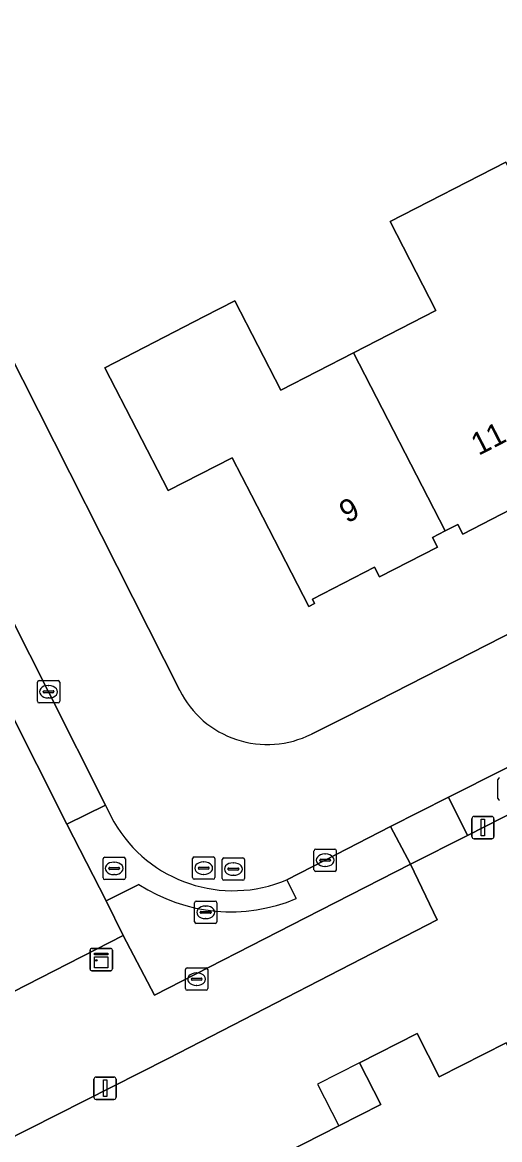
# Model space of a CAD drawing. Extents: x 162722 to 165104, y 384719 to 386284.
# Drawn here: x 163831.4 to 163852.8, y 385065.5 to 385115.6 of the extents above; entities that cross this region are included whole.
import ezdxf

# ---------------------------------------------------------------- set-up
doc = ezdxf.new("R2010")
doc.units = 0
for name, color, linetype in [('IMGEO_Brandkraan', 7, 'Continuous'), ('IMGEO_Erf', 7, 'Continuous'), ('IMGEO_Kast', 7, 'Continuous'), ('IMGEO_Kolk', 7, 'Continuous'), ('IMGEO_Lichtmast', 7, 'Continuous'), ('IMGEO_Pand', 7, 'Continuous'), ('IMGEO_Pand_nummerreeks', 7, 'Continuous'), ('IMGEO_Pand_overbouw', 7, 'Continuous'), ('IMGEO_Parkeervlak_open', 7, 'Continuous'), ('IMGEO_Rijbaan_lokaal_open', 7, 'Continuous'), ('IMGEO_Rioolput', 7, 'Continuous'), ('IMGEO_Voetpad_open', 7, 'Continuous')]:
    doc.layers.add(name, color=color, linetype=linetype)

msp = doc.modelspace()

# ---------------------------------------------------------------- linework, layer by layer
at = {"layer": 'IMGEO_Brandkraan'}
for p, q in [((163852.686, 385080.812), (163852.686, 385081.664)), ((163834.985, 385077.252), (163834.985, 385078.104)), ((163835.06, 385078.178), (163835.912, 385078.178)), ((163835.986, 385078.104), (163835.986, 385077.252)), ((163835.244, 385077.672), (163835.244, 385077.684)), ((163835.682, 385077.635), (163835.284, 385077.635)), ((163835.287, 385077.721), (163835.685, 385077.721)), ((163835.473, 385077.958), (163835.498, 385077.958)), ((163835.728, 385077.684), (163835.728, 385077.672)), ((163835.912, 385077.178), (163835.06, 385077.178)), ((163835.496, 385077.398), (163835.471, 385077.398))]:
    msp.add_line(p, q, dxfattribs=at)
for points in [[(163852.686, 385080.812), (163852.686, 385081.664)], [(163834.985, 385077.252), (163834.985, 385078.104)], [(163835.06, 385078.178), (163835.912, 385078.178)], [(163835.986, 385078.104), (163835.986, 385077.252)], [(163835.912, 385077.178), (163835.06, 385077.178)]]:
    msp.add_lwpolyline(points, dxfattribs=at)
for centre, radius, start, end in [((163852.763, 385081.662), 0.0765, 91.552, 178.448), ((163852.763, 385081.662), 0.0765, 91.552, 178.448), ((163852.763, 385080.814), 0.0765, 181.552, 268.448), ((163852.763, 385080.814), 0.0765, 181.552, 268.448), ((163835.062, 385078.102), 0.0765, 91.552, 178.448), ((163835.062, 385078.102), 0.0765, 91.552, 178.448), ((163835.91, 385078.102), 0.0765, 1.552, 88.448), ((163835.91, 385078.102), 0.0765, 1.552, 88.448), ((163835.284, 385077.681), 0.0403, 85.8775, 175.7526), ((163835.281, 385077.671), 0.0366, 178.938, 274.7102), ((163835.685, 385077.678), 0.043, 264.8664, 352.4533), ((163835.689, 385077.683), 0.0386, 1.7309, 96.639), ((163835.062, 385077.254), 0.0765, 181.552, 268.448), ((163835.062, 385077.254), 0.0765, 181.552, 268.448), ((163835.91, 385077.254), 0.0765, 271.552, 358.448), ((163835.91, 385077.254), 0.0765, 271.552, 358.448)]:
    msp.add_arc(centre, radius, start, end, dxfattribs=at)
for centre, major_axis, ratio, start_param, end_param in [((163835.472, 385077.678), (-0.387, 0.002), 0.722429, 4.712389, 7.853982), ((163835.497, 385077.678), (-0.39, 0.002), 0.717154, 1.570796, 4.712389)]:
    msp.add_ellipse(centre, major_axis=major_axis, ratio=ratio, start_param=start_param, end_param=end_param, dxfattribs=at)
at = {"layer": 'IMGEO_Erf'}
for points in [[(163789.008, 385183.038), (163818.416, 385125.146), (163829.972, 385102.357), (163838.425, 385085.655)], [(163777.061, 385181.644), (163776.532, 385181.386), (163770.303, 385178.196), (163758.67, 385172.275), (163773.324, 385139.627), (163770.253, 385138.072), (163770.819, 385136.953), (163780.19, 385118.446), (163789.688, 385099.725), (163809.284, 385061.102), (163812.187, 385062.627), (163827.853, 385070.567), (163835.892, 385074.67), (163835.122, 385076.225), (163833.369, 385079.662), (163826.65, 385092.98), (163823.907, 385098.369), (163817.57, 385111.145), (163814.72, 385116.503), (163808.329, 385129.137), (163805.546, 385134.581), (163799.125, 385147.174), (163797.047, 385151.214), (163789.743, 385165.63)], [(163853.711, 385094.005), (163851.105, 385092.665), (163850.881, 385093.099), (163850.315, 385092.808), (163849.752, 385092.518), (163849.976, 385092.084), (163847.37, 385090.744), (163847.146, 385091.178), (163844.366, 385089.748), (163844.464, 385089.556), (163844.203, 385089.422), (163841.635, 385094.415), (163840.772, 385096.092), (163837.904, 385094.617), (163835.07, 385100.128), (163839.517, 385102.415), (163840.894, 385103.123), (163842.953, 385099.12), (163846.207, 385100.793), (163849.906, 385102.695), (163847.86, 385106.674), (163853.034, 385109.334)], [(163844.323, 385083.699), (163845.913, 385084.495), (163861.973, 385092.689), (163879.735, 385101.752)], [(163865.359, 385086.309), (163851.324, 385079.151), (163848.766, 385077.861), (163849.958, 385075.379), (163837.903, 385069.162), (163820.495, 385060.348)], [(163843.179, 385064.927), (163845.555, 385066.134), (163847.437, 385067.09), (163846.484, 385068.966), (163849.067, 385070.277), (163850.057, 385068.328), (163853.059, 385069.852)]]:
    msp.add_lwpolyline(points, dxfattribs=at)
msp.add_arc((163842.35, 385087.621), 4.39, 206.5993, 296.7058, dxfattribs=at)
at = {"layer": 'IMGEO_Kast'}
for p, q in [((163834.478, 385074.092), (163835.319, 385074.092)), ((163835.319, 385074.092), (163834.478, 385074.092)), ((163834.403, 385073.167), (163834.403, 385074.008)), ((163834.403, 385074.008), (163834.403, 385073.167)), ((163835.403, 385074.017), (163835.403, 385073.176)), ((163835.403, 385073.176), (163835.403, 385074.017)), ((163835.328, 385073.092), (163834.487, 385073.092)), ((163834.487, 385073.092), (163835.328, 385073.092))]:
    msp.add_line(p, q, dxfattribs=at)
for points in [[(163834.598, 385073.882), (163835.198, 385073.882), (163835.198, 385073.797), (163834.598, 385073.797), (163834.598, 385073.882)], [(163834.598, 385073.707), (163835.198, 385073.707), (163835.198, 385073.218), (163834.598, 385073.218), (163834.598, 385073.707)]]:
    msp.add_lwpolyline(points, dxfattribs=at)
msp.add_circle((163834.682, 385073.556), 0.0377, dxfattribs=at)
for centre, start, end in [((163834.481, 385074.014), 92.4484, 184.2845), ((163834.481, 385074.014), 92.4484, 184.2845), ((163835.325, 385074.014), 2.4484, 94.2845), ((163835.325, 385074.014), 2.4484, 94.2845), ((163834.481, 385073.17), 182.4484, 274.2845), ((163834.481, 385073.17), 182.4484, 274.2845), ((163835.325, 385073.17), 272.4484, 4.2845), ((163835.325, 385073.17), 272.4484, 4.2845)]:
    msp.add_arc(centre, 0.0779, start, end, dxfattribs=at)
at = {"layer": 'IMGEO_Kolk'}
for p, q in [((163832.118, 385086.098), (163832.97, 385086.098)), ((163832.043, 385085.172), (163832.043, 385086.024)), ((163832.302, 385085.592), (163832.302, 385085.604)), ((163832.345, 385085.641), (163832.743, 385085.641)), ((163832.531, 385085.878), (163832.556, 385085.878)), ((163832.786, 385085.604), (163832.786, 385085.592)), ((163833.044, 385086.024), (163833.044, 385085.172)), ((163832.97, 385085.098), (163832.118, 385085.098)), ((163832.74, 385085.555), (163832.342, 385085.555)), ((163832.554, 385085.318), (163832.529, 385085.318)), ((163844.44, 385077.619), (163844.44, 385078.471)), ((163844.515, 385078.545), (163845.367, 385078.545)), ((163844.742, 385078.088), (163845.14, 385078.088)), ((163844.928, 385078.325), (163844.953, 385078.325)), ((163845.441, 385078.471), (163845.441, 385077.619)), ((163844.699, 385078.039), (163844.699, 385078.051)), ((163845.137, 385078.002), (163844.739, 385078.002)), ((163844.951, 385077.765), (163844.926, 385077.765)), ((163845.183, 385078.051), (163845.183, 385078.039)), ((163845.367, 385077.545), (163844.515, 385077.545))]:
    msp.add_line(p, q, dxfattribs=at)
for points in [[(163832.118, 385086.098), (163832.97, 385086.098)], [(163832.043, 385085.172), (163832.043, 385086.024)], [(163833.044, 385086.024), (163833.044, 385085.172)], [(163832.97, 385085.098), (163832.118, 385085.098)], [(163844.44, 385077.619), (163844.44, 385078.471)], [(163844.515, 385078.545), (163845.367, 385078.545)], [(163845.441, 385078.471), (163845.441, 385077.619)], [(163845.367, 385077.545), (163844.515, 385077.545)]]:
    msp.add_lwpolyline(points, dxfattribs=at)
for centre, radius, start, end in [((163832.12, 385086.022), 0.0765, 91.552, 178.448), ((163832.12, 385086.022), 0.0765, 91.552, 178.448), ((163832.968, 385086.022), 0.0765, 1.552, 88.448), ((163832.968, 385086.022), 0.0765, 1.552, 88.448), ((163832.342, 385085.601), 0.0403, 85.8775, 175.7526), ((163832.339, 385085.591), 0.0366, 178.938, 274.7102), ((163832.743, 385085.598), 0.043, 264.8664, 352.4533), ((163832.747, 385085.603), 0.0386, 1.7309, 96.639), ((163832.12, 385085.174), 0.0765, 181.552, 268.448), ((163832.12, 385085.174), 0.0765, 181.552, 268.448), ((163832.968, 385085.174), 0.0765, 271.552, 358.448), ((163832.968, 385085.174), 0.0765, 271.552, 358.448), ((163844.517, 385078.469), 0.0765, 91.552, 178.448), ((163844.517, 385078.469), 0.0765, 91.552, 178.448), ((163844.739, 385078.048), 0.0403, 85.8775, 175.7526), ((163845.144, 385078.05), 0.0386, 1.7309, 96.639), ((163845.365, 385078.469), 0.0765, 1.552, 88.448), ((163845.365, 385078.469), 0.0765, 1.552, 88.448), ((163844.517, 385077.621), 0.0765, 181.552, 268.448), ((163844.517, 385077.621), 0.0765, 181.552, 268.448), ((163844.736, 385078.038), 0.0366, 178.938, 274.7102), ((163845.14, 385078.045), 0.043, 264.8664, 352.4533), ((163845.365, 385077.621), 0.0765, 271.552, 358.448), ((163845.365, 385077.621), 0.0765, 271.552, 358.448)]:
    msp.add_arc(centre, radius, start, end, dxfattribs=at)
for centre, major_axis, ratio, start_param, end_param in [((163832.53, 385085.598), (-0.387, 0.002), 0.722429, 4.712389, 7.853982), ((163832.555, 385085.598), (-0.39, 0.002), 0.717154, 1.570796, 4.712389), ((163844.927, 385078.045), (-0.387, 0.002), 0.722429, 4.712389, 7.853982), ((163844.952, 385078.045), (-0.39, 0.002), 0.717154, 1.570796, 4.712389)]:
    msp.add_ellipse(centre, major_axis=major_axis, ratio=ratio, start_param=start_param, end_param=end_param, dxfattribs=at)
at = {"layer": 'IMGEO_Lichtmast'}
for p, q in [((163851.516, 385079.108), (163851.516, 385079.908)), ((163851.516, 385079.908), (163851.516, 385079.108)), ((163851.616, 385080.008), (163852.406, 385080.008)), ((163852.406, 385080.008), (163851.616, 385080.008)), ((163852.506, 385079.908), (163852.506, 385079.108)), ((163852.506, 385079.108), (163852.506, 385079.908)), ((163852.406, 385079.008), (163851.616, 385079.008)), ((163851.616, 385079.008), (163852.406, 385079.008)), ((163834.578, 385067.422), (163834.578, 385068.222)), ((163834.578, 385068.222), (163834.578, 385067.422)), ((163834.678, 385068.322), (163835.468, 385068.322)), ((163835.468, 385068.322), (163834.678, 385068.322)), ((163835.568, 385068.222), (163835.568, 385067.422)), ((163835.568, 385067.422), (163835.568, 385068.222)), ((163835.468, 385067.322), (163834.678, 385067.322)), ((163834.678, 385067.322), (163835.468, 385067.322))]:
    msp.add_line(p, q, dxfattribs=at)
for points in [[(163851.936, 385079.883), (163852.086, 385079.883), (163852.086, 385079.133), (163851.936, 385079.133), (163851.936, 385079.883)], [(163834.998, 385068.197), (163835.148, 385068.197), (163835.148, 385067.447), (163834.998, 385067.447), (163834.998, 385068.197)]]:
    msp.add_lwpolyline(points, dxfattribs=at)
for centre, start, end in [((163851.616, 385079.908), 90, 180), ((163851.616, 385079.908), 90, 180), ((163852.406, 385079.908), 0, 90), ((163852.406, 385079.908), 360, 90), ((163851.616, 385079.108), 180, 270), ((163851.616, 385079.108), 180, 270), ((163852.406, 385079.108), 270, 0), ((163852.406, 385079.108), 270, 0), ((163834.678, 385068.222), 90, 180), ((163834.678, 385068.222), 90, 180), ((163835.468, 385068.222), 0, 90), ((163835.468, 385068.222), 360, 90), ((163834.678, 385067.422), 180, 270), ((163834.678, 385067.422), 180, 270), ((163835.468, 385067.422), 270, 0), ((163835.468, 385067.422), 270, 0)]:
    msp.add_arc(centre, 0.1, start, end, dxfattribs=at)
at = {"layer": 'IMGEO_Pand'}
for points in [[(163856.27, 385103.045), (163853.034, 385109.334), (163847.86, 385106.674), (163849.906, 385102.695), (163846.207, 385100.793), (163850.315, 385092.808), (163850.881, 385093.099), (163851.105, 385092.665), (163853.711, 385094.005), (163853.487, 385094.439), (163856.266, 385095.868), (163856.364, 385095.676), (163856.624, 385095.809), (163854.229, 385100.465), (163854.065, 385100.785), (163853.607, 385101.675)], [(163846.207, 385100.793), (163842.953, 385099.12), (163840.894, 385103.123), (163839.517, 385102.415), (163835.07, 385100.128), (163837.904, 385094.617), (163840.772, 385096.092), (163841.635, 385094.415), (163844.203, 385089.422), (163844.464, 385089.556), (163844.366, 385089.748), (163847.146, 385091.178), (163847.37, 385090.744), (163849.976, 385092.084), (163849.752, 385092.518), (163850.315, 385092.808)], [(163857.691, 385060.711), (163856.741, 385062.586), (163853.059, 385069.852), (163850.057, 385068.328), (163849.067, 385070.277), (163846.484, 385068.966), (163847.437, 385067.09), (163845.555, 385066.134), (163843.179, 385064.927), (163847.83, 385055.75), (163852.747, 385058.247)]]:
    msp.add_lwpolyline(points, close=True, dxfattribs=at)
at = {"layer": 'IMGEO_Pand_overbouw'}
msp.add_lwpolyline([(163846.484, 385068.966), (163844.602, 385068.01), (163845.555, 385066.134), (163847.437, 385067.09)], close=True, dxfattribs=at)
at = {"layer": 'IMGEO_Parkeervlak_open'}
msp.add_lwpolyline([(163837.903, 385069.162), (163849.958, 385075.379), (163848.766, 385077.861), (163844.056, 385075.46), (163837.293, 385071.992), (163835.892, 385074.67), (163827.853, 385070.567), (163812.187, 385062.627), (163809.284, 385061.102), (163806.318, 385059.544), (163806.431, 385059.323), (163807.737, 385056.76), (163807.854, 385056.531), (163808.904, 385054.472), (163820.495, 385060.348)], close=True, dxfattribs=at)
at = {"layer": 'IMGEO_Rijbaan_lokaal_open'}
for points in [[(163838.425, 385085.655), (163829.972, 385102.357), (163818.416, 385125.146), (163789.008, 385183.038)], [(163784.431, 385180.42), (163785.452, 385178.417), (163791.894, 385165.642), (163798.519, 385152.592), (163798.773, 385152.083), (163800.827, 385148.034), (163805.685, 385138.563), (163807.264, 385135.445), (163810.036, 385129.99), (163816.441, 385117.378), (163818.893, 385112.55), (163819.19, 385111.977), (163825.15, 385100.233), (163825.636, 385099.228), (163828.368, 385093.833), (163832.544, 385085.598), (163835.093, 385080.507), (163835.473, 385079.771)], [(163857.831, 385084.582), (163864.465, 385087.985), (163861.973, 385092.689), (163845.913, 385084.495), (163844.323, 385083.699)], [(163843.22, 385077.171), (163844.941, 385078.045), (163847.873, 385079.556), (163850.467, 385080.873), (163857.831, 385084.582)]]:
    msp.add_lwpolyline(points, dxfattribs=at)
for centre, radius, start, end in [((163842.35, 385087.621), 4.39, 206.5993, 296.7058), ((163840.809, 385082.827), 6.149, 209.8052, 293.0899)]:
    msp.add_arc(centre, radius, start, end, dxfattribs=at)
at = {"layer": 'IMGEO_Rioolput'}
for p, q in [((163838.996, 385077.264), (163838.996, 385078.116)), ((163839.071, 385078.19), (163839.923, 385078.19)), ((163839.997, 385078.116), (163839.997, 385077.264)), ((163840.326, 385077.223), (163840.326, 385078.075)), ((163840.401, 385078.149), (163841.253, 385078.149)), ((163841.327, 385078.075), (163841.327, 385077.223)), ((163839.255, 385077.684), (163839.255, 385077.696)), ((163839.693, 385077.647), (163839.295, 385077.647)), ((163839.298, 385077.733), (163839.696, 385077.733)), ((163839.484, 385077.97), (163839.509, 385077.97)), ((163839.739, 385077.696), (163839.739, 385077.684)), ((163840.585, 385077.643), (163840.585, 385077.655)), ((163841.023, 385077.606), (163840.625, 385077.606)), ((163840.628, 385077.692), (163841.026, 385077.692)), ((163840.814, 385077.929), (163840.839, 385077.929)), ((163841.069, 385077.655), (163841.069, 385077.643)), ((163839.923, 385077.19), (163839.071, 385077.19)), ((163839.507, 385077.41), (163839.482, 385077.41)), ((163841.253, 385077.149), (163840.401, 385077.149)), ((163840.837, 385077.369), (163840.812, 385077.369)), ((163839.086, 385075.283), (163839.086, 385076.135)), ((163839.161, 385076.209), (163840.013, 385076.209)), ((163840.087, 385076.135), (163840.087, 385075.283)), ((163839.345, 385075.703), (163839.345, 385075.715)), ((163839.783, 385075.666), (163839.385, 385075.666)), ((163839.388, 385075.752), (163839.786, 385075.752)), ((163839.574, 385075.989), (163839.599, 385075.989)), ((163839.829, 385075.715), (163839.829, 385075.703)), ((163840.013, 385075.209), (163839.161, 385075.209)), ((163839.597, 385075.429), (163839.572, 385075.429)), ((163838.68, 385072.287), (163838.68, 385073.139)), ((163838.755, 385073.213), (163839.607, 385073.213)), ((163839.681, 385073.139), (163839.681, 385072.287)), ((163838.939, 385072.707), (163838.939, 385072.719)), ((163839.377, 385072.67), (163838.979, 385072.67)), ((163838.982, 385072.756), (163839.38, 385072.756)), ((163839.168, 385072.993), (163839.193, 385072.993)), ((163839.423, 385072.719), (163839.423, 385072.707)), ((163839.607, 385072.213), (163838.755, 385072.213)), ((163839.191, 385072.433), (163839.166, 385072.433))]:
    msp.add_line(p, q, dxfattribs=at)
for points in [[(163838.996, 385077.264), (163838.996, 385078.116)], [(163839.071, 385078.19), (163839.923, 385078.19)], [(163839.997, 385078.116), (163839.997, 385077.264)], [(163840.326, 385077.223), (163840.326, 385078.075)], [(163840.401, 385078.149), (163841.253, 385078.149)], [(163841.327, 385078.075), (163841.327, 385077.223)], [(163839.923, 385077.19), (163839.071, 385077.19)], [(163841.253, 385077.149), (163840.401, 385077.149)], [(163839.086, 385075.283), (163839.086, 385076.135)], [(163839.161, 385076.209), (163840.013, 385076.209)], [(163840.087, 385076.135), (163840.087, 385075.283)], [(163840.013, 385075.209), (163839.161, 385075.209)], [(163838.68, 385072.287), (163838.68, 385073.139)], [(163838.755, 385073.213), (163839.607, 385073.213)], [(163839.681, 385073.139), (163839.681, 385072.287)], [(163839.607, 385072.213), (163838.755, 385072.213)]]:
    msp.add_lwpolyline(points, dxfattribs=at)
for centre, radius, start, end in [((163839.073, 385078.114), 0.0765, 91.552, 178.448), ((163839.073, 385078.114), 0.0765, 91.552, 178.448), ((163839.921, 385078.114), 0.0765, 1.552, 88.448), ((163839.921, 385078.114), 0.0765, 1.552, 88.448), ((163840.403, 385078.073), 0.0765, 91.552, 178.448), ((163840.403, 385078.073), 0.0765, 91.552, 178.448), ((163841.251, 385078.073), 0.0765, 1.552, 88.448), ((163841.251, 385078.073), 0.0765, 1.552, 88.448), ((163839.295, 385077.693), 0.0403, 85.8775, 175.7526), ((163839.292, 385077.683), 0.0366, 178.938, 274.7102), ((163839.696, 385077.69), 0.043, 264.8664, 352.4533), ((163839.7, 385077.695), 0.0386, 1.7309, 96.639), ((163840.625, 385077.652), 0.0403, 85.8775, 175.7526), ((163840.622, 385077.642), 0.0366, 178.938, 274.7102), ((163841.026, 385077.649), 0.043, 264.8664, 352.4533), ((163841.03, 385077.654), 0.0386, 1.7309, 96.639), ((163839.073, 385077.266), 0.0765, 181.552, 268.448), ((163839.073, 385077.266), 0.0765, 181.552, 268.448), ((163839.921, 385077.266), 0.0765, 271.552, 358.448), ((163839.921, 385077.266), 0.0765, 271.552, 358.448), ((163840.403, 385077.225), 0.0765, 181.552, 268.448), ((163840.403, 385077.225), 0.0765, 181.552, 268.448), ((163841.251, 385077.225), 0.0765, 271.552, 358.448), ((163841.251, 385077.225), 0.0765, 271.552, 358.448), ((163839.163, 385076.133), 0.0765, 91.552, 178.448), ((163839.163, 385076.133), 0.0765, 91.552, 178.448), ((163840.011, 385076.133), 0.0765, 1.552, 88.448), ((163840.011, 385076.133), 0.0765, 1.552, 88.448), ((163839.385, 385075.712), 0.0403, 85.8775, 175.7526), ((163839.382, 385075.702), 0.0366, 178.938, 274.7102), ((163839.786, 385075.709), 0.043, 264.8664, 352.4533), ((163839.79, 385075.714), 0.0386, 1.7309, 96.639), ((163839.163, 385075.285), 0.0765, 181.552, 268.448), ((163839.163, 385075.285), 0.0765, 181.552, 268.448), ((163840.011, 385075.285), 0.0765, 271.552, 358.448), ((163840.011, 385075.285), 0.0765, 271.552, 358.448), ((163838.757, 385073.137), 0.0765, 91.552, 178.448), ((163838.757, 385073.137), 0.0765, 91.552, 178.448), ((163839.605, 385073.137), 0.0765, 1.552, 88.448), ((163839.605, 385073.137), 0.0765, 1.552, 88.448), ((163838.979, 385072.716), 0.0403, 85.8775, 175.7526), ((163838.976, 385072.706), 0.0366, 178.938, 274.7102), ((163839.38, 385072.713), 0.043, 264.8664, 352.4533), ((163839.384, 385072.718), 0.0386, 1.7309, 96.639), ((163838.757, 385072.289), 0.0765, 181.552, 268.448), ((163838.757, 385072.289), 0.0765, 181.552, 268.448), ((163839.605, 385072.289), 0.0765, 271.552, 358.448), ((163839.605, 385072.289), 0.0765, 271.552, 358.448)]:
    msp.add_arc(centre, radius, start, end, dxfattribs=at)
for centre, major_axis, ratio, start_param, end_param in [((163839.483, 385077.69), (-0.387, 0.002), 0.722429, 4.712389, 7.853982), ((163839.508, 385077.69), (-0.39, 0.002), 0.717154, 1.570796, 4.712389), ((163840.813, 385077.649), (-0.387, 0.002), 0.722429, 4.712389, 7.853982), ((163840.838, 385077.649), (-0.39, 0.002), 0.717154, 1.570796, 4.712389), ((163839.573, 385075.709), (-0.387, 0.002), 0.722429, 4.712389, 7.853982), ((163839.598, 385075.709), (-0.39, 0.002), 0.717154, 1.570796, 4.712389), ((163839.167, 385072.713), (-0.387, 0.002), 0.722429, 4.712389, 7.853982), ((163839.192, 385072.713), (-0.39, 0.002), 0.717154, 1.570796, 4.712389)]:
    msp.add_ellipse(centre, major_axis=major_axis, ratio=ratio, start_param=start_param, end_param=end_param, dxfattribs=at)
at = {"layer": 'IMGEO_Voetpad_open'}
for points in [[(163828.368, 385093.833), (163826.65, 385092.98), (163833.369, 385079.662), (163835.093, 385080.507), (163832.544, 385085.598)], [(163851.324, 385079.151), (163865.359, 385086.309), (163864.465, 385087.985), (163857.831, 385084.582), (163850.467, 385080.873)], [(163848.766, 385077.861), (163851.324, 385079.151), (163850.467, 385080.873), (163847.873, 385079.556)]]:
    msp.add_lwpolyline(points, close=True, dxfattribs=at)
for points in [[(163835.473, 385079.771), (163835.093, 385080.507), (163833.369, 385079.662), (163835.122, 385076.225), (163836.591, 385076.962)], [(163836.591, 385076.962), (163835.122, 385076.225), (163835.892, 385074.67), (163837.293, 385071.992), (163844.056, 385075.46), (163848.766, 385077.861), (163847.873, 385079.556), (163844.941, 385078.045), (163843.22, 385077.171), (163843.64, 385076.322)], [(163843.64, 385076.322), (163843.22, 385077.171)]]:
    msp.add_lwpolyline(points, dxfattribs=at)
for centre, radius, start, end in [((163840.809, 385082.827), 6.149, 209.8052, 293.0899), ((163840.719, 385083.286), 7.552, 236.8663, 292.758), ((163840.719, 385083.286), 7.552, 236.8663, 292.758)]:
    msp.add_arc(centre, radius, start, end, dxfattribs=at)

# ---------------------------------------------------------------- texts
at = {"layer": 'IMGEO_Pand_nummerreeks'}
for s, p in [('11', (163851.815, 385096.168)), ('9', (163845.91, 385093.134))]:
    msp.add_text(s, height=1, rotation=27.2155, dxfattribs=at).set_placement(p)

doc.saveas('drawing.dxf')
